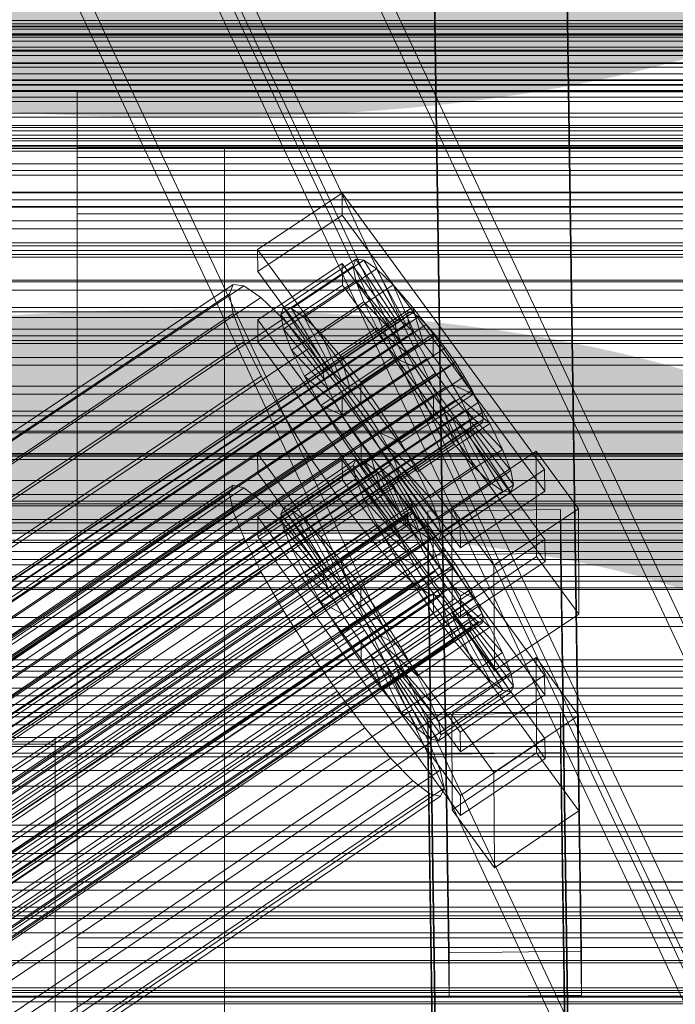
# Model space of a CAD drawing. Header units: millimetres. Extents: x -3490 to 61924, y -72580 to 6847.
# Tile 349 of 656: x 302 to 391, y -33150 to -33016. Entities that reach past the tile are written whole.
import ezdxf

# ---------------------------------------------------------------- set-up
doc = ezdxf.new("R2010")
doc.units = ezdxf.units.MM
for name, color, linetype, lineweight in [('COTAS_P', 1, 'Continuous', 0), ('frontal_C01', 7, 'Continuous', 0), ('frontal_C02', 7, 'Continuous', 0), ('frontal_C03', 7, 'Continuous', 0), ('frontal_C03-dry', 7, 'Continuous', 0), ('frontal_secador', 7, 'Continuous', 0)]:
    doc.layers.add(name, color=color, linetype=linetype, lineweight=lineweight)
doc.dimstyles.new('R19_100', dxfattribs={"dimtxt": 250, "dimasz": 150, "dimexe": 150, "dimexo": 80, "dimgap": 100, "dimtad": 1, "dimtih": 1, "dimtoh": 1, "dimdsep": 46, "dimcen": 0.09, "dimadec": 0, "dimazin": 0, "dimtfac": 1, "dimtdec": 4, "dimtofl": 0, "dimtmove": 0, "dimatfit": 3, "dimfxl": 1, "dimtolj": 1, "dimtzin": 0, "dimarcsym": 0})

# ---------------------------------------------------------------- blocks, each defined once
blk = doc.blocks.new('DIM_R29_58')
at = {"layer": 'COTAS_P'}
for p, q in [((-150, -32300), (550, -32300)), ((550, -32300), (505, -32450)), ((550, -34900), (550, -32300)), ((550, -32300), (595, -32450)), ((550, -34900), (505, -34750)), ((550, -34900), (595, -34750)), ((-150, -34900), (550, -34900))]:
    blk.add_line(p, q, dxfattribs=at)
blk.add_text('2600 P', height=250, rotation=90, dxfattribs=at).set_placement((450, -33600))

msp = doc.modelspace()

# ---------------------------------------------------------------- linework, layer by layer
at = {"layer": 'frontal_C01'}
for p, q in [((299.114, -32899.212), (439.114, -33197.732)), ((439.114, -33202.046), (299.114, -32903.526)), ((420.886, -33205.659), (280.886, -32907.139)), ((420.886, -33209.973), (280.886, -32911.453)), ((299.114, -32939.655), (439.114, -33238.175)), ((439.114, -33242.488), (299.114, -32943.968)), ((420.886, -33246.102), (280.886, -32947.581)), ((420.886, -33250.415), (280.886, -32951.895)), ((334.501, -33074.787), (345.969, -33067.05)), ((345.969, -33067.05), (345.981, -33069.746)), ((345.969, -33067.05), (373.501, -33104.905)), ((345.981, -33069.746), (334.513, -33077.483)), ((373.513, -33107.601), (345.981, -33069.746)), ((334.513, -33077.483), (334.501, -33074.787)), ((362.033, -33112.641), (334.501, -33074.787)), ((334.539, -33083.414), (346.008, -33075.678)), ((337.64, -33083.051), (347.47, -33076.419)), ((338.005, -33082.235), (347.835, -33075.604)), ((339.088, -33082.497), (348.918, -33075.866)), ((346.008, -33075.678), (346.02, -33078.374)), ((346.008, -33075.678), (373.539, -33113.532)), ((347.835, -33075.604), (347.47, -33076.419)), ((347.47, -33076.419), (353.205, -33084.306)), ((347.47, -33076.419), (347.847, -33078.256)), ((348.918, -33075.866), (347.835, -33075.604)), ((347.835, -33075.604), (353.378, -33083.92)), ((350.645, -33077.186), (348.918, -33075.866)), ((348.918, -33075.866), (353.892, -33084.043)), ((334.513, -33077.483), (362.045, -33115.337)), ((340.816, -33083.817), (350.645, -33077.186)), ((352.899, -33079.475), (350.645, -33077.186)), ((350.645, -33077.186), (354.71, -33084.669)), ((146.872, -33203.459), (331.181, -33079.124)), ((331.181, -33079.124), (330.692, -33080.214)), ((332.629, -33079.473), (331.181, -33079.124)), ((346.02, -33078.374), (334.551, -33086.111)), ((338.017, -33084.887), (347.847, -33078.256)), ((373.551, -33116.229), (346.02, -33078.374)), ((347.847, -33078.256), (353.384, -33085.176)), ((347.847, -33078.256), (348.941, -33080.988)), ((146.383, -33204.548), (330.692, -33080.214)), ((148.32, -33203.808), (332.629, -33079.473)), ((330.692, -33080.214), (331.197, -33082.669)), ((334.938, -33081.238), (332.629, -33079.473)), ((343.069, -33086.106), (352.899, -33079.475)), ((355.525, -33082.577), (352.899, -33079.475)), ((352.899, -33079.475), (355.777, -33085.753)), ((150.629, -33205.573), (334.938, -33081.238)), ((337.95, -33084.299), (334.938, -33081.238)), ((339.111, -33087.619), (348.941, -33080.988)), ((348.941, -33080.988), (353.902, -33086.47)), ((348.941, -33080.988), (350.678, -33084.43)), ((141.218, -33227.043), (355.017, -33082.814)), ((141.731, -33227.166), (355.53, -33082.938)), ((146.887, -33207.003), (331.197, -33082.669)), ((331.197, -33082.669), (332.659, -33086.321)), ((337.64, -33083.051), (338.005, -33082.235)), ((343.376, -33090.937), (337.64, -33083.051)), ((338.017, -33084.887), (337.64, -33083.051)), ((343.549, -33090.551), (338.005, -33082.235)), ((338.005, -33082.235), (339.088, -33082.497)), ((344.062, -33090.675), (339.088, -33082.497)), ((339.088, -33082.497), (340.816, -33083.817)), ((345.695, -33089.208), (355.525, -33082.577)), ((355.017, -33082.814), (354.844, -33083.201)), ((355.53, -33082.938), (355.017, -33082.814)), ((358.345, -33086.281), (355.525, -33082.577)), ((355.525, -33082.577), (357.021, -33087.223)), ((356.348, -33083.564), (355.53, -33082.938)), ((141.045, -33227.429), (354.844, -33083.201)), ((141.224, -33228.299), (355.022, -33084.07)), ((142.549, -33227.792), (356.348, -33083.564)), ((153.641, -33208.633), (337.95, -33084.299)), ((334.551, -33086.111), (334.539, -33083.414)), ((362.071, -33121.269), (334.539, -33083.414)), ((341.461, -33088.446), (337.95, -33084.299)), ((344.88, -33091.3), (340.816, -33083.817)), ((340.816, -33083.817), (343.069, -33086.106)), ((340.848, -33091.062), (350.678, -33084.43)), ((353.205, -33084.306), (343.376, -33090.937)), ((353.378, -33083.92), (343.549, -33090.551)), ((353.892, -33084.043), (344.062, -33090.675)), ((350.678, -33084.43), (354.725, -33088.1)), ((350.678, -33084.43), (352.938, -33088.348)), ((353.205, -33084.306), (353.378, -33083.92)), ((353.384, -33085.176), (353.205, -33084.306)), ((353.378, -33083.92), (353.892, -33084.043)), ((353.892, -33084.043), (354.71, -33084.669)), ((354.844, -33083.201), (355.022, -33084.07)), ((355.022, -33084.07), (355.541, -33085.365)), ((357.415, -33084.648), (356.348, -33083.564)), ((141.742, -33229.593), (355.541, -33085.365)), ((143.617, -33228.876), (357.415, -33084.648)), ((343.554, -33091.807), (338.017, -33084.887)), ((339.111, -33087.619), (338.017, -33084.887)), ((353.384, -33085.176), (343.554, -33091.807)), ((354.71, -33084.669), (344.88, -33091.3)), ((355.777, -33085.753), (345.947, -33092.384)), ((353.902, -33086.47), (353.384, -33085.176)), ((354.71, -33084.669), (355.777, -33085.753)), ((355.541, -33085.365), (356.363, -33086.995)), ((355.777, -33085.753), (357.021, -33087.223)), ((358.659, -33086.117), (357.415, -33084.648)), ((142.565, -33231.223), (356.363, -33086.995)), ((144.861, -33230.346), (358.659, -33086.117)), ((148.35, -33210.656), (332.659, -33086.321)), ((332.659, -33086.321), (334.981, -33090.923)), ((334.551, -33086.111), (362.083, -33123.965)), ((345.947, -33092.384), (343.069, -33086.106)), ((343.069, -33086.106), (345.695, -33089.208)), ((353.902, -33086.47), (344.073, -33093.101)), ((358.345, -33086.281), (348.515, -33092.912)), ((354.725, -33088.1), (353.902, -33086.47)), ((356.363, -33086.995), (357.434, -33088.851)), ((358.357, -33088.977), (358.345, -33086.281)), ((361.166, -33090.333), (358.345, -33086.281)), ((359.995, -33087.872), (358.659, -33086.117)), ((359.995, -33087.872), (146.196, -33232.1)), ((157.152, -33212.78), (341.461, -33088.446)), ((344.073, -33093.101), (339.111, -33087.619)), ((340.848, -33091.062), (339.111, -33087.619)), ((345.231, -33093.397), (341.461, -33088.446)), ((343.108, -33094.979), (352.938, -33088.348)), ((354.725, -33088.1), (344.895, -33094.732)), ((357.021, -33087.223), (347.191, -33093.854)), ((352.938, -33088.348), (355.796, -33089.956)), ((352.938, -33088.348), (355.569, -33092.473)), ((355.796, -33089.956), (354.725, -33088.1)), ((357.021, -33087.223), (358.357, -33088.977)), ((361.332, -33089.791), (359.995, -33087.872)), ((143.635, -33233.079), (357.434, -33088.851)), ((147.533, -33234.02), (361.332, -33089.791)), ((347.191, -33093.854), (345.695, -33089.208)), ((345.695, -33089.208), (348.515, -33092.912)), ((348.527, -33095.608), (358.357, -33088.977)), ((357.434, -33088.851), (358.68, -33090.805)), ((358.357, -33088.977), (359.693, -33090.897)), ((362.578, -33091.746), (361.332, -33089.791)), ((144.881, -33235.033), (358.68, -33090.805)), ((150.672, -33215.258), (334.981, -33090.923)), ((334.981, -33090.923), (338.003, -33096.16)), ((344.895, -33094.732), (340.848, -33091.062)), ((343.108, -33094.979), (340.848, -33091.062)), ((343.549, -33090.551), (343.376, -33090.937)), ((343.376, -33090.937), (343.554, -33091.807)), ((344.062, -33090.675), (343.549, -33090.551)), ((344.88, -33091.3), (344.062, -33090.675)), ((355.796, -33089.956), (345.966, -33096.587)), ((359.693, -33090.897), (349.863, -33097.528)), ((351.336, -33096.965), (361.166, -33090.333)), ((357.042, -33091.91), (355.796, -33089.956)), ((358.68, -33090.805), (360.017, -33092.725)), ((361.166, -33090.333), (359.693, -33090.897)), ((359.693, -33090.897), (360.939, -33092.851)), ((363.797, -33094.459), (361.166, -33090.333)), ((148.779, -33235.974), (362.578, -33091.746)), ((343.554, -33091.807), (344.073, -33093.101)), ((345.947, -33092.384), (344.88, -33091.3)), ((345.739, -33099.105), (355.569, -33092.473)), ((347.191, -33093.854), (345.947, -33092.384)), ((357.042, -33091.91), (347.212, -33098.541)), ((355.569, -33092.473), (357.042, -33091.91)), ((355.569, -33092.473), (358.39, -33096.526)), ((358.378, -33093.83), (357.042, -33091.91)), ((363.648, -33093.601), (362.578, -33091.746)), ((146.218, -33236.953), (360.017, -33092.725)), ((149.85, -33237.829), (363.648, -33093.601)), ((345.231, -33093.397), (160.922, -33217.731)), ((344.073, -33093.101), (344.895, -33094.732)), ((349.002, -33098.815), (345.231, -33093.397)), ((348.527, -33095.608), (347.191, -33093.854)), ((348.515, -33092.912), (348.527, -33095.608)), ((348.515, -33092.912), (351.336, -33096.965)), ((358.378, -33093.83), (348.548, -33100.461)), ((360.939, -33092.851), (351.109, -33099.482)), ((358.39, -33096.526), (358.378, -33093.83)), ((359.714, -33095.584), (358.378, -33093.83)), ((360.017, -33092.725), (361.352, -33094.479)), ((363.797, -33094.459), (360.939, -33092.851)), ((360.939, -33092.851), (362.01, -33094.706)), ((364.471, -33095.232), (363.648, -33093.601)), ((147.554, -33238.707), (361.352, -33094.479)), ((345.966, -33096.587), (343.108, -33094.979)), ((345.739, -33099.105), (343.108, -33094.979)), ((344.895, -33094.732), (345.966, -33096.587)), ((362.01, -33094.706), (352.18, -33101.338)), ((353.967, -33101.09), (363.797, -33094.459)), ((361.352, -33094.479), (362.596, -33095.948)), ((366.057, -33098.376), (362.01, -33094.706)), ((362.01, -33094.706), (362.833, -33096.337)), ((366.057, -33098.376), (363.797, -33094.459)), ((148.798, -33240.177), (362.596, -33095.948)), ((150.672, -33239.46), (364.471, -33095.232)), ((151.191, -33240.754), (364.989, -33096.526)), ((153.694, -33220.495), (338.003, -33096.16)), ((338.003, -33096.16), (341.52, -33101.675)), ((349.863, -33097.528), (348.527, -33095.608)), ((348.56, -33103.157), (358.39, -33096.526)), ((359.714, -33095.584), (349.884, -33102.215)), ((362.833, -33096.337), (353.003, -33102.968)), ((358.39, -33096.526), (361.21, -33100.23)), ((361.21, -33100.23), (359.714, -33095.584)), ((360.958, -33097.054), (359.714, -33095.584)), ((362.596, -33095.948), (363.664, -33097.033)), ((367.794, -33101.819), (362.833, -33096.337)), ((362.833, -33096.337), (363.351, -33097.631)), ((364.989, -33096.526), (364.471, -33095.232)), ((365.168, -33097.396), (364.989, -33096.526)), ((149.865, -33241.261), (363.664, -33097.033)), ((150.683, -33241.887), (364.482, -33097.658)), ((151.196, -33242.01), (364.995, -33097.782)), ((151.369, -33241.624), (365.168, -33097.396)), ((345.966, -33096.587), (347.212, -33098.541)), ((349.863, -33097.528), (351.336, -33096.965)), ((351.109, -33099.482), (349.863, -33097.528)), ((360.958, -33097.054), (351.128, -33103.685)), ((351.336, -33096.965), (353.967, -33101.09)), ((363.351, -33097.631), (353.521, -33104.262)), ((363.836, -33103.332), (360.958, -33097.054)), ((362.025, -33098.138), (360.958, -33097.054)), ((368.888, -33104.551), (363.351, -33097.631)), ((363.351, -33097.631), (363.53, -33098.501)), ((363.664, -33097.033), (364.482, -33097.658)), ((364.482, -33097.658), (364.995, -33097.782)), ((364.995, -33097.782), (365.168, -33097.396)), ((164.693, -33223.149), (349.002, -33098.815)), ((347.212, -33098.541), (345.739, -33099.105)), ((348.56, -33103.157), (345.739, -33099.105)), ((347.212, -33098.541), (348.548, -33100.461)), ((352.519, -33104.33), (349.002, -33098.815)), ((362.025, -33098.138), (352.196, -33104.769)), ((362.843, -33098.763), (353.014, -33105.395)), ((363.357, -33098.887), (353.527, -33105.518)), ((363.53, -33098.501), (353.7, -33105.132)), ((356.228, -33105.008), (366.057, -33098.376)), ((366.09, -33105.621), (362.025, -33098.138)), ((362.843, -33098.763), (362.025, -33098.138)), ((367.817, -33106.941), (362.843, -33098.763)), ((363.357, -33098.887), (362.843, -33098.763)), ((363.53, -33098.501), (363.357, -33098.887)), ((368.9, -33107.203), (363.357, -33098.887)), ((369.265, -33106.387), (363.53, -33098.501)), ((367.794, -33101.819), (366.057, -33098.376)), ((348.548, -33100.461), (348.56, -33103.157)), ((348.548, -33100.461), (349.884, -33102.215)), ((352.18, -33101.338), (351.109, -33099.482)), ((351.109, -33099.482), (353.967, -33101.09)), ((351.38, -33106.861), (361.21, -33100.23)), ((361.21, -33100.23), (363.836, -33103.332)), ((157.211, -33226.01), (341.52, -33101.675)), ((341.52, -33101.675), (345.291, -33107.093)), ((353.003, -33102.968), (352.18, -33101.338)), ((352.18, -33101.338), (356.228, -33105.008)), ((353.967, -33101.09), (356.228, -33105.008)), ((357.964, -33108.45), (367.794, -33101.819)), ((368.888, -33104.551), (367.794, -33101.819)), ((351.38, -33106.861), (348.56, -33103.157)), ((349.884, -33102.215), (351.38, -33106.861)), ((349.884, -33102.215), (351.128, -33103.685)), ((353.521, -33104.262), (353.003, -33102.968)), ((353.003, -33102.968), (357.964, -33108.45)), ((360.882, -33110.255), (372.35, -33102.519)), ((372.35, -33102.519), (372.408, -33115.46)), ((372.35, -33102.519), (378.086, -33110.405)), ((168.21, -33228.665), (352.519, -33104.33)), ((351.128, -33103.685), (354.006, -33109.963)), ((351.128, -33103.685), (352.196, -33104.769)), ((355.541, -33109.567), (352.519, -33104.33)), ((353.7, -33105.132), (353.521, -33104.262)), ((353.521, -33104.262), (359.058, -33111.182)), ((354.006, -33109.963), (363.836, -33103.332)), ((359.058, -33111.182), (368.888, -33104.551)), ((363.836, -33103.332), (366.09, -33105.621)), ((369.265, -33106.387), (368.888, -33104.551)), ((352.196, -33104.769), (356.26, -33112.252)), ((352.196, -33104.769), (353.014, -33105.395)), ((353.014, -33105.395), (357.987, -33113.572)), ((353.014, -33105.395), (353.527, -33105.518)), ((353.527, -33105.518), (353.7, -33105.132)), ((353.527, -33105.518), (359.07, -33113.834)), ((353.7, -33105.132), (359.436, -33113.019)), ((356.228, -33105.008), (357.964, -33108.45)), ((356.26, -33112.252), (366.09, -33105.621)), ((373.501, -33104.905), (362.033, -33112.641)), ((366.09, -33105.621), (367.817, -33106.941)), ((373.513, -33107.601), (373.501, -33104.905)), ((160.982, -33231.428), (345.291, -33107.093)), ((345.291, -33107.093), (349.061, -33112.044)), ((354.006, -33109.963), (351.38, -33106.861)), ((357.987, -33113.572), (367.817, -33106.941)), ((359.07, -33113.834), (368.9, -33107.203)), ((359.436, -33113.019), (369.265, -33106.387)), ((367.817, -33106.941), (368.9, -33107.203)), ((368.9, -33107.203), (369.265, -33106.387)), ((357.964, -33108.45), (359.058, -33111.182)), ((362.045, -33115.337), (373.513, -33107.601)), ((171.232, -33233.902), (355.541, -33109.567)), ((357.863, -33114.168), (355.541, -33109.567)), ((356.26, -33112.252), (354.006, -33109.963)), ((357.646, -33110.284), (375.644, -33110.039)), ((357.646, -33115.677), (357.646, -33110.284)), ((360.514, -33305.395), (357.646, -33110.284)), ((359.058, -33111.182), (359.436, -33113.019)), ((360.939, -33123.197), (360.882, -33110.255)), ((366.618, -33118.141), (360.882, -33110.255)), ((378.086, -33110.405), (366.618, -33118.141)), ((375.644, -33110.039), (375.644, -33115.431)), ((375.644, -33110.039), (378.512, -33305.149)), ((378.143, -33123.346), (378.086, -33110.405)), ((164.752, -33236.379), (349.061, -33112.044)), ((349.061, -33112.044), (352.572, -33116.191)), ((357.987, -33113.572), (356.26, -33112.252)), ((359.07, -33113.834), (357.987, -33113.572)), ((359.436, -33113.019), (359.07, -33113.834)), ((362.033, -33112.641), (362.045, -33115.337)), ((373.539, -33113.532), (362.071, -33121.269)), ((373.551, -33116.229), (373.539, -33113.532)), ((173.554, -33238.503), (357.863, -33114.168)), ((359.326, -33117.821), (357.863, -33114.168)), ((168.263, -33240.526), (352.572, -33116.191)), ((352.572, -33116.191), (355.584, -33119.252)), ((375.644, -33115.431), (357.646, -33115.677)), ((360.514, -33310.787), (357.646, -33115.677)), ((372.408, -33115.46), (360.939, -33123.197)), ((362.083, -33123.965), (373.551, -33116.229)), ((378.143, -33123.346), (372.408, -33115.46)), ((378.512, -33310.542), (375.644, -33115.431)), ((175.016, -33242.156), (359.326, -33117.821)), ((359.83, -33120.276), (359.326, -33117.821)), ((171.275, -33243.586), (355.584, -33119.252)), ((355.584, -33119.252), (357.893, -33121.017)), ((366.618, -33118.141), (366.675, -33131.083)), ((175.521, -33244.611), (359.83, -33120.276)), ((359.341, -33121.366), (359.83, -33120.276)), ((173.584, -33245.351), (357.893, -33121.017)), ((175.032, -33245.701), (359.341, -33121.366)), ((357.893, -33121.017), (359.341, -33121.366)), ((362.071, -33121.269), (362.083, -33123.965)), ((360.939, -33123.197), (366.675, -33131.083)), ((366.675, -33131.083), (378.143, -33123.346))]:
    msp.add_line(p, q, dxfattribs=at)
at = {"layer": 'frontal_C02'}
for p, q in [((360.514, -33142.648), (357.646, -32949.243)), ((375.644, -32949), (378.512, -33142.405)), ((360.514, -33148.609), (357.646, -32955.204)), ((378.512, -33148.366), (375.644, -32954.961)), ((425, -33018.802), (-425, -33018.802)), ((310, -33034.611), (310, -33025.67)), ((310, -33025.67), (450, -33025.67)), ((310, -33033.306), (310, -33025.67)), ((-425, -33030.257), (425, -33030.257)), ((310, -33042.247), (310, -33033.306)), ((310, -33033.306), (330, -33033.306)), ((310, -33166.943), (310, -33033.306)), ((450, -33033.306), (310, -33033.306)), ((330, -33033.306), (330, -33042.247)), ((330, -33166.943), (330, -33033.306)), ((450, -33034.611), (310, -33034.611)), ((310, -33034.611), (310, -33042.247)), ((334.501, -33047.109), (345.969, -33039.44)), ((345.969, -33039.44), (345.981, -33042.42)), ((345.969, -33039.44), (373.501, -33076.962)), ((330, -33042.247), (310, -33042.247)), ((310, -33042.247), (310, -33175.884)), ((310, -33042.247), (450, -33042.247)), ((330, -33175.884), (330, -33042.247)), ((345.981, -33042.42), (334.513, -33050.089)), ((373.513, -33079.943), (345.981, -33042.42)), ((334.513, -33050.089), (334.501, -33047.109)), ((362.033, -33084.631), (334.501, -33047.109)), ((334.539, -33056.647), (346.008, -33048.977)), ((337.64, -33055.947), (347.47, -33049.373)), ((338.005, -33054.987), (347.835, -33048.414)), ((339.088, -33055.105), (348.918, -33048.532)), ((340.816, -33056.293), (350.645, -33049.719)), ((346.008, -33048.977), (346.02, -33051.958)), ((346.008, -33048.977), (373.539, -33086.5)), ((347.835, -33048.414), (347.47, -33049.373)), ((347.47, -33049.373), (353.205, -33057.191)), ((347.47, -33049.373), (347.847, -33051.345)), ((348.918, -33048.532), (347.835, -33048.414)), ((347.835, -33048.414), (353.378, -33056.736)), ((350.645, -33049.719), (348.918, -33048.532)), ((348.918, -33048.532), (353.892, -33056.792)), ((352.899, -33051.895), (350.645, -33049.719)), ((350.645, -33049.719), (354.71, -33057.354)), ((334.513, -33050.089), (362.045, -33087.612)), ((146.872, -33175.107), (331.181, -33051.852)), ((148.32, -33175.265), (332.629, -33052.01)), ((331.181, -33051.852), (330.692, -33053.135)), ((332.629, -33052.01), (331.181, -33051.852)), ((334.938, -33053.598), (332.629, -33052.01)), ((346.02, -33051.958), (334.551, -33059.627)), ((338.017, -33057.919), (347.847, -33051.345)), ((343.069, -33058.469), (352.899, -33051.895)), ((373.551, -33089.48), (346.02, -33051.958)), ((347.847, -33051.345), (353.384, -33058.125)), ((347.847, -33051.345), (348.941, -33054.195)), ((355.525, -33054.912), (352.899, -33051.895)), ((352.899, -33051.895), (355.777, -33058.385)), ((146.383, -33176.39), (330.692, -33053.135)), ((150.629, -33176.852), (334.938, -33053.598)), ((330.692, -33053.135), (331.197, -33055.771)), ((337.95, -33056.507), (334.938, -33053.598)), ((337.64, -33055.947), (338.005, -33054.987)), ((343.549, -33063.31), (338.005, -33054.987)), ((338.005, -33054.987), (339.088, -33055.105)), ((339.111, -33060.768), (348.941, -33054.195)), ((345.695, -33061.485), (355.525, -33054.912)), ((348.941, -33054.195), (353.902, -33059.474)), ((348.941, -33054.195), (350.678, -33057.728)), ((358.345, -33058.563), (355.525, -33054.912)), ((355.525, -33054.912), (357.021, -33059.814)), ((141.045, -33199.07), (354.844, -33056.095)), ((141.218, -33198.616), (355.017, -33055.64)), ((141.731, -33198.672), (355.53, -33055.696)), ((142.549, -33199.234), (356.348, -33056.259)), ((146.887, -33179.026), (331.197, -33055.771)), ((331.197, -33055.771), (332.659, -33059.581)), ((343.376, -33063.764), (337.64, -33055.947)), ((338.017, -33057.919), (337.64, -33055.947)), ((344.062, -33063.366), (339.088, -33055.105)), ((339.088, -33055.105), (340.816, -33056.293)), ((344.88, -33063.928), (340.816, -33056.293)), ((340.816, -33056.293), (343.069, -33058.469)), ((355.017, -33055.64), (354.844, -33056.095)), ((354.844, -33056.095), (355.022, -33057.029)), ((355.53, -33055.696), (355.017, -33055.64)), ((356.348, -33056.259), (355.53, -33055.696)), ((357.415, -33057.29), (356.348, -33056.259)), ((141.224, -33200.004), (355.022, -33057.029)), ((143.617, -33200.265), (357.415, -33057.29)), ((153.641, -33179.761), (337.95, -33056.507)), ((334.551, -33059.627), (334.539, -33056.647)), ((362.071, -33094.169), (334.539, -33056.647)), ((341.461, -33060.539), (337.95, -33056.507)), ((340.848, -33064.302), (350.678, -33057.728)), ((353.205, -33057.191), (343.376, -33063.764)), ((353.378, -33056.736), (343.549, -33063.31)), ((353.892, -33056.792), (344.062, -33063.366)), ((354.71, -33057.354), (344.88, -33063.928)), ((350.678, -33057.728), (354.725, -33061.148)), ((350.678, -33057.728), (352.938, -33061.704)), ((353.205, -33057.191), (353.378, -33056.736)), ((353.384, -33058.125), (353.205, -33057.191)), ((353.378, -33056.736), (353.892, -33056.792)), ((353.892, -33056.792), (354.71, -33057.354)), ((354.71, -33057.354), (355.777, -33058.385)), ((355.022, -33057.029), (355.541, -33058.379)), ((358.659, -33058.719), (357.415, -33057.29)), ((141.742, -33201.354), (355.541, -33058.379)), ((144.861, -33201.694), (358.659, -33058.719)), ((343.554, -33064.698), (338.017, -33057.919)), ((339.111, -33060.768), (338.017, -33057.919)), ((345.947, -33064.959), (343.069, -33058.469)), ((343.069, -33058.469), (345.695, -33061.485)), ((353.384, -33058.125), (343.554, -33064.698)), ((355.777, -33058.385), (345.947, -33064.959)), ((358.345, -33058.563), (348.515, -33065.137)), ((353.902, -33059.474), (353.384, -33058.125)), ((355.541, -33058.379), (356.363, -33060.052)), ((355.777, -33058.385), (357.021, -33059.814)), ((358.357, -33061.544), (358.345, -33058.563)), ((361.166, -33062.6), (358.345, -33058.563)), ((359.995, -33060.448), (358.659, -33058.719)), ((-450, -33059.848), (450, -33059.848)), ((142.565, -33203.028), (356.363, -33060.052)), ((148.35, -33182.835), (332.659, -33059.581)), ((332.659, -33059.581), (334.981, -33064.304)), ((334.551, -33059.627), (362.083, -33097.149)), ((353.902, -33059.474), (344.073, -33066.048)), ((357.021, -33059.814), (347.191, -33066.388)), ((354.725, -33061.148), (353.902, -33059.474)), ((356.363, -33060.052), (357.434, -33061.936)), ((357.021, -33059.814), (358.357, -33061.544)), ((359.995, -33060.448), (146.196, -33203.423)), ((157.152, -33183.794), (341.461, -33060.539)), ((344.073, -33066.048), (339.111, -33060.768)), ((340.848, -33064.302), (339.111, -33060.768)), ((345.231, -33065.42), (341.461, -33060.539)), ((343.108, -33068.278), (352.938, -33061.704)), ((354.725, -33061.148), (344.895, -33067.722)), ((347.191, -33066.388), (345.695, -33061.485)), ((345.695, -33061.485), (348.515, -33065.137)), ((348.527, -33068.117), (358.357, -33061.544)), ((352.938, -33061.704), (355.796, -33063.031)), ((352.938, -33061.704), (355.569, -33065.852)), ((355.796, -33063.031), (354.725, -33061.148)), ((358.357, -33061.544), (359.693, -33063.456)), ((361.332, -33062.36), (359.995, -33060.448)), ((143.635, -33204.911), (357.434, -33061.936)), ((147.533, -33205.336), (361.332, -33062.36)), ((355.796, -33063.031), (345.966, -33069.605)), ((351.336, -33069.174), (361.166, -33062.6)), ((357.042, -33064.996), (355.796, -33063.031)), ((357.434, -33061.936), (358.68, -33063.901)), ((361.166, -33062.6), (359.693, -33063.456)), ((363.797, -33066.748), (361.166, -33062.6)), ((362.578, -33064.325), (361.332, -33062.36)), ((144.881, -33206.876), (358.68, -33063.901)), ((148.779, -33207.3), (362.578, -33064.325)), ((150.672, -33187.559), (334.981, -33064.304)), ((334.981, -33064.304), (338.003, -33069.619)), ((344.895, -33067.722), (340.848, -33064.302)), ((343.108, -33068.278), (340.848, -33064.302)), ((343.549, -33063.31), (343.376, -33063.764)), ((343.376, -33063.764), (343.554, -33064.698)), ((344.062, -33063.366), (343.549, -33063.31)), ((344.88, -33063.928), (344.062, -33063.366)), ((345.947, -33064.959), (344.88, -33063.928)), ((359.693, -33063.456), (349.863, -33070.03)), ((358.68, -33063.901), (360.017, -33065.813)), ((359.693, -33063.456), (360.939, -33065.421)), ((363.648, -33066.209), (362.578, -33064.325)), ((345.231, -33065.42), (160.922, -33188.675)), ((343.554, -33064.698), (344.073, -33066.048)), ((349.002, -33070.817), (345.231, -33065.42)), ((347.191, -33066.388), (345.947, -33064.959)), ((357.042, -33064.996), (347.212, -33071.57)), ((348.515, -33065.137), (348.527, -33068.117)), ((348.515, -33065.137), (351.336, -33069.174)), ((360.939, -33065.421), (351.109, -33071.994)), ((355.569, -33065.852), (357.042, -33064.996)), ((358.378, -33066.909), (357.042, -33064.996)), ((363.797, -33066.748), (360.939, -33065.421)), ((360.939, -33065.421), (362.01, -33067.304)), ((146.218, -33208.788), (360.017, -33065.813)), ((149.85, -33209.184), (363.648, -33066.209)), ((344.073, -33066.048), (344.895, -33067.722)), ((345.739, -33072.426), (355.569, -33065.852)), ((348.527, -33068.117), (347.191, -33066.388)), ((358.378, -33066.909), (348.548, -33073.482)), ((353.967, -33073.322), (363.797, -33066.748)), ((355.569, -33065.852), (358.39, -33069.889)), ((358.39, -33069.889), (358.378, -33066.909)), ((359.714, -33068.638), (358.378, -33066.909)), ((360.017, -33065.813), (361.352, -33067.542)), ((364.471, -33067.882), (363.648, -33066.209)), ((366.057, -33070.724), (363.797, -33066.748)), ((147.554, -33210.518), (361.352, -33067.542)), ((150.672, -33210.857), (364.471, -33067.882)), ((345.966, -33069.605), (343.108, -33068.278)), ((345.739, -33072.426), (343.108, -33068.278)), ((344.895, -33067.722), (345.966, -33069.605)), ((349.863, -33070.03), (348.527, -33068.117)), ((362.01, -33067.304), (352.18, -33073.878)), ((361.352, -33067.542), (362.596, -33068.971)), ((366.057, -33070.724), (362.01, -33067.304)), ((362.01, -33067.304), (362.833, -33068.978)), ((364.989, -33069.232), (364.471, -33067.882)), ((148.798, -33211.947), (362.596, -33068.971)), ((151.191, -33212.207), (364.989, -33069.232)), ((153.694, -33192.874), (338.003, -33069.619)), ((338.003, -33069.619), (341.52, -33075.164)), ((345.966, -33069.605), (347.212, -33071.57)), ((349.863, -33070.03), (351.336, -33069.174)), ((359.714, -33068.638), (349.884, -33075.212)), ((351.336, -33069.174), (353.967, -33073.322)), ((362.833, -33068.978), (353.003, -33075.551)), ((361.21, -33073.54), (359.714, -33068.638)), ((360.958, -33070.067), (359.714, -33068.638)), ((362.596, -33068.971), (363.664, -33070.002)), ((367.794, -33074.257), (362.833, -33068.978)), ((362.833, -33068.978), (363.351, -33070.328)), ((365.168, -33070.166), (364.989, -33069.232)), ((149.865, -33212.977), (363.664, -33070.002)), ((150.683, -33213.54), (364.482, -33070.565)), ((151.196, -33213.596), (364.995, -33070.62)), ((151.369, -33213.141), (365.168, -33070.166)), ((164.693, -33194.072), (349.002, -33070.817)), ((348.56, -33076.463), (358.39, -33069.889)), ((352.519, -33076.362), (349.002, -33070.817)), ((351.109, -33071.994), (349.863, -33070.03)), ((360.958, -33070.067), (351.128, -33076.64)), ((362.025, -33071.098), (352.196, -33077.671)), ((363.351, -33070.328), (353.521, -33076.901)), ((356.228, -33077.298), (366.057, -33070.724)), ((358.39, -33069.889), (361.21, -33073.54)), ((363.836, -33076.557), (360.958, -33070.067)), ((362.025, -33071.098), (360.958, -33070.067)), ((366.09, -33078.733), (362.025, -33071.098)), ((362.843, -33071.66), (362.025, -33071.098)), ((368.888, -33077.107), (363.351, -33070.328)), ((363.351, -33070.328), (363.53, -33071.262)), ((363.664, -33070.002), (364.482, -33070.565)), ((364.482, -33070.565), (364.995, -33070.62)), ((364.995, -33070.62), (365.168, -33070.166)), ((367.794, -33074.257), (366.057, -33070.724)), ((450, -33071.77), (-450, -33071.77)), ((347.212, -33071.57), (345.739, -33072.426)), ((348.56, -33076.463), (345.739, -33072.426)), ((347.212, -33071.57), (348.548, -33073.482)), ((352.18, -33073.878), (351.109, -33071.994)), ((351.109, -33071.994), (353.967, -33073.322)), ((362.843, -33071.66), (353.014, -33078.234)), ((363.357, -33071.716), (353.527, -33078.29)), ((363.53, -33071.262), (353.7, -33077.835)), ((367.817, -33079.92), (362.843, -33071.66)), ((363.357, -33071.716), (362.843, -33071.66)), ((363.53, -33071.262), (363.357, -33071.716)), ((368.9, -33080.038), (363.357, -33071.716)), ((369.265, -33079.079), (363.53, -33071.262)), ((348.548, -33073.482), (348.56, -33076.463)), ((348.548, -33073.482), (349.884, -33075.212)), ((351.38, -33080.114), (361.21, -33073.54)), ((353.967, -33073.322), (356.228, -33077.298)), ((361.21, -33073.54), (363.836, -33076.557)), ((353.003, -33075.551), (352.18, -33073.878)), ((352.18, -33073.878), (356.228, -33077.298)), ((357.964, -33080.831), (367.794, -33074.257)), ((360.882, -33082.174), (372.35, -33074.505)), ((368.888, -33077.107), (367.794, -33074.257)), ((372.35, -33074.505), (372.408, -33088.811)), ((372.35, -33074.505), (378.086, -33082.322)), ((157.211, -33198.419), (341.52, -33075.164)), ((168.21, -33199.617), (352.519, -33076.362)), ((341.52, -33075.164), (345.291, -33080.561)), ((351.38, -33080.114), (348.56, -33076.463)), ((349.884, -33075.212), (351.38, -33080.114)), ((349.884, -33075.212), (351.128, -33076.64)), ((355.541, -33081.678), (352.519, -33076.362)), ((353.521, -33076.901), (353.003, -33075.551)), ((353.003, -33075.551), (357.964, -33080.831)), ((351.128, -33076.64), (354.006, -33083.13)), ((351.128, -33076.64), (352.196, -33077.671)), ((352.196, -33077.671), (356.26, -33085.306)), ((352.196, -33077.671), (353.014, -33078.234)), ((353.7, -33077.835), (353.521, -33076.901)), ((353.521, -33076.901), (359.058, -33083.681)), ((354.006, -33083.13), (363.836, -33076.557)), ((356.228, -33077.298), (357.964, -33080.831)), ((359.058, -33083.681), (368.888, -33077.107)), ((373.501, -33076.962), (362.033, -33084.631)), ((363.836, -33076.557), (366.09, -33078.733)), ((369.265, -33079.079), (368.888, -33077.107)), ((373.513, -33079.943), (373.501, -33076.962)), ((-450, -33078.481), (450, -33078.481)), ((353.014, -33078.234), (357.987, -33086.494)), ((353.014, -33078.234), (353.527, -33078.29)), ((353.527, -33078.29), (353.7, -33077.835)), ((353.527, -33078.29), (359.07, -33086.612)), ((353.7, -33077.835), (359.436, -33085.652)), ((356.26, -33085.306), (366.09, -33078.733)), ((359.436, -33085.652), (369.265, -33079.079)), ((366.09, -33078.733), (367.817, -33079.92)), ((368.9, -33080.038), (369.265, -33079.079)), ((354.006, -33083.13), (351.38, -33080.114)), ((357.987, -33086.494), (367.817, -33079.92)), ((359.07, -33086.612), (368.9, -33080.038)), ((362.045, -33087.612), (373.513, -33079.943)), ((367.817, -33079.92), (368.9, -33080.038)), ((160.982, -33203.816), (345.291, -33080.561)), ((171.232, -33204.932), (355.541, -33081.678)), ((345.291, -33080.561), (349.061, -33085.442)), ((357.863, -33086.401), (355.541, -33081.678)), ((357.964, -33080.831), (359.058, -33083.681)), ((356.26, -33085.306), (354.006, -33083.13)), ((357.646, -33082.633), (375.644, -33082.39)), ((357.646, -33088.595), (357.646, -33082.633)), ((360.514, -33276.038), (357.646, -33082.633)), ((360.939, -33096.48), (360.882, -33082.174)), ((366.618, -33089.991), (360.882, -33082.174)), ((378.086, -33082.322), (366.618, -33089.991)), ((375.644, -33082.39), (375.644, -33088.351)), ((375.644, -33082.39), (378.512, -33275.795)), ((378.143, -33096.628), (378.086, -33082.322)), ((359.058, -33083.681), (359.436, -33085.652)), ((450, -33085.634), (-450, -33085.634)), ((164.752, -33208.697), (349.061, -33085.442)), ((349.061, -33085.442), (352.572, -33089.475)), ((357.987, -33086.494), (356.26, -33085.306)), ((359.436, -33085.652), (359.07, -33086.612)), ((362.033, -33084.631), (362.045, -33087.612)), ((173.554, -33209.656), (357.863, -33086.401)), ((359.326, -33090.211), (357.863, -33086.401)), ((359.07, -33086.612), (357.987, -33086.494)), ((373.539, -33086.5), (362.071, -33094.169)), ((373.551, -33089.48), (373.539, -33086.5)), ((375.644, -33088.351), (357.646, -33088.595)), ((378.512, -33281.756), (375.644, -33088.351)), ((168.263, -33212.729), (352.572, -33089.475)), ((352.572, -33089.475), (355.584, -33092.384)), ((360.514, -33282), (357.646, -33088.595)), ((372.408, -33088.811), (360.939, -33096.48)), ((362.083, -33097.149), (373.551, -33089.48)), ((378.143, -33096.628), (372.408, -33088.811)), ((450, -33089.936), (-450, -33089.936)), ((175.016, -33213.465), (359.326, -33090.211)), ((359.83, -33092.846), (359.326, -33090.211)), ((366.618, -33089.991), (366.675, -33104.297)), ((171.275, -33215.639), (355.584, -33092.384)), ((355.584, -33092.384), (357.893, -33093.972)), ((450, -33093.257), (-450, -33093.257)), ((175.521, -33216.101), (359.83, -33092.846)), ((359.341, -33094.129), (359.83, -33092.846)), ((173.584, -33217.226), (357.893, -33093.972)), ((175.032, -33217.384), (359.341, -33094.129)), ((357.893, -33093.972), (359.341, -33094.129)), ((362.071, -33094.169), (362.083, -33097.149)), ((360.939, -33096.48), (366.675, -33104.297)), ((-450, -33097.089), (450, -33097.089)), ((366.675, -33104.297), (378.143, -33096.628)), ((-450, -33105.18), (450, -33105.18)), ((-307, -33113.371), (307, -33113.371)), ((307, -33244.514), (307, -33113.371)), ((307, -33113.371), (310, -33113.371)), ((307, -33161.099), (307, -33113.371)), ((307, -33113.371), (307, -33114.265)), ((310, -33113.371), (310, -33244.514)), ((310, -33161.099), (310, -33113.371)), ((307, -33114.265), (-307, -33114.265)), ((307, -33161.993), (307, -33114.265)), ((310, -33141.91), (310, -33132.968)), ((310, -33132.968), (450, -33132.968)), ((310, -33140.605), (310, -33132.968)), ((-425, -33137.051), (425, -33137.051)), ((310, -33149.546), (310, -33140.605)), ((310, -33140.605), (330, -33140.605)), ((310, -33274.241), (310, -33140.605)), ((450, -33140.605), (310, -33140.605)), ((330, -33140.605), (330, -33149.546)), ((330, -33274.241), (330, -33140.605)), ((450, -33141.91), (310, -33141.91)), ((310, -33141.91), (310, -33149.546)), ((378.512, -33142.405), (360.514, -33142.648)), ((360.514, -33142.648), (360.514, -33148.609)), ((378.512, -33148.366), (378.512, -33142.405)), ((425, -33148.506), (-425, -33148.506)), ((360.514, -33148.609), (378.512, -33148.366)), ((330, -33149.546), (310, -33149.546)), ((310, -33149.546), (310, -33283.183)), ((310, -33149.546), (450, -33149.546)), ((330, -33283.183), (330, -33149.546))]:
    msp.add_line(p, q, dxfattribs=at)
at = {"layer": 'frontal_C03'}
for p, q in [((-1268, -33016.424), (1268, -33016.424)), ((-1268, -33016.742), (1268, -33016.742)), ((1250, -33016.85), (-1250, -33016.85)), ((1250, -33017.186), (-1250, -33017.186)), ((-1268, -33017.788), (1268, -33017.788)), ((-1268, -33018.237), (1268, -33018.237)), ((-1250, -33017.907), (1250, -33017.907)), ((-1268, -33019.6), (1268, -33019.6)), ((-1268, -33020.15), (1268, -33020.15)), ((1250, -33020.759), (-1250, -33020.759)), ((-1268, -33021.738), (1268, -33021.738)), ((1268, -33022.351), (-1268, -33022.351)), ((1250, -33021.817), (-1250, -33021.817)), ((-1268, -33024.055), (1268, -33024.055)), ((-1250, -33023.243), (1250, -33023.243)), ((1250, -33024.124), (-1250, -33024.124)), ((-1268, -33024.69), (1268, -33024.69)), ((1250, -33024.778), (-1250, -33024.778)), ((-1250, -33025.502), (1250, -33025.502)), ((1250, -33025.659), (-1250, -33025.659)), ((-1268, -33026.394), (1268, -33026.394)), ((-1268, -33027.007), (1268, -33027.007)), ((-1268, -33028.595), (1268, -33028.595)), ((-1268, -33029.145), (1268, -33029.145)), ((-1268, -33030.508), (1268, -33030.508)), ((-1268, -33030.957), (1268, -33030.957)), ((-1268, -33032.003), (1268, -33032.003)), ((-1268, -33032.321), (1268, -33032.321)), ((-1250, -33031.559), (1250, -33031.559)), ((-1268, -33032.978), (1268, -33032.978)), ((-1268, -33033.143), (1268, -33033.143)), ((-1268, -33033.367), (1268, -33033.367)), ((-1250, -33033.74), (1250, -33033.74)), ((1250, -33035.465), (-1250, -33035.465)), ((1250, -33036.347), (-1250, -33036.347)), ((1250, -33037), (-1250, -33037)), ((1250, -33039.308), (-1250, -33039.308)), ((-1250, -33039.385), (1250, -33039.385)), ((-1250, -33040.365), (1250, -33040.365)), ((-1250, -33041.34), (1250, -33041.34)), ((1250, -33043.217), (-1250, -33043.217)), ((1250, -33044.274), (-1250, -33044.274)), ((-1250, -33046.187), (1250, -33046.187)), ((1250, -33046.582), (-1250, -33046.582)), ((1250, -33047.235), (-1250, -33047.235)), ((-1250, -33047.784), (1250, -33047.784)), ((1250, -33048.117), (-1250, -33048.117)), ((-1250, -33051.504), (1250, -33051.504)), ((-1250, -33052.633), (1250, -33052.633)), ((-1250, -33054.971), (1250, -33054.971)), ((-1250, -33055.555), (1250, -33055.555)), ((-1250, -33056.353), (1250, -33056.353)), ((1250, -33057.923), (-1250, -33057.923)), ((1250, -33058.804), (-1250, -33058.804)), ((1250, -33059.458), (-1250, -33059.458)), ((1250, -33061.765), (-1250, -33061.765)), ((-1250, -33062.823), (1250, -33062.823)), ((1250, -33065.675), (-1250, -33065.675)), ((1250, -33066.732), (-1250, -33066.732)), ((1250, -33069.039), (-1250, -33069.039)), ((1250, -33069.693), (-1250, -33069.693)), ((1250, -33070.574), (-1250, -33070.574)), ((-1500, -33074.787), (1500, -33074.787)), ((-1500, -33075.187), (1500, -33075.187)), ((1250, -33080.381), (-1250, -33080.381)), ((1250, -33081.262), (-1250, -33081.262)), ((1250, -33081.915), (-1250, -33081.915)), ((1500, -33083.77), (-1500, -33083.77)), ((1250, -33084.223), (-1250, -33084.223)), ((-1250, -33085.28), (1250, -33085.28)), ((1500, -33086.595), (-1500, -33086.595)), ((1500, -33086.88), (-1500, -33086.88)), ((1250, -33088.132), (-1250, -33088.132)), ((1250, -33089.19), (-1250, -33089.19)), ((1250, -33091.497), (-1250, -33091.497)), ((1250, -33092.151), (-1250, -33092.151)), ((1250, -33093.032), (-1250, -33093.032)), ((-1500, -33098.289), (1500, -33098.289)), ((1250, -33102.838), (-1250, -33102.838)), ((1250, -33103.72), (-1250, -33103.72)), ((1250, -33104.373), (-1250, -33104.373)), ((1250, -33106.68), (-1250, -33106.68)), ((-1250, -33107.738), (1250, -33107.738)), ((1500, -33108.893), (-1500, -33108.893)), ((1250, -33110.59), (-1250, -33110.59)), ((1250, -33111.647), (-1250, -33111.647)), ((1250, -33113.955), (-1250, -33113.955)), ((1250, -33114.608), (-1250, -33114.608)), ((1250, -33115.49), (-1250, -33115.49)), ((-1500, -33117.876), (1500, -33117.876)), ((1250, -33125.296), (-1250, -33125.296)), ((1250, -33126.177), (-1250, -33126.177)), ((1250, -33126.831), (-1250, -33126.831)), ((1250, -33129.138), (-1250, -33129.138)), ((-1250, -33130.195), (1250, -33130.195)), ((1250, -33133.048), (-1250, -33133.048)), ((1250, -33134.105), (-1250, -33134.105)), ((1250, -33136.412), (-1250, -33136.412)), ((1250, -33137.066), (-1250, -33137.066)), ((1250, -33137.947), (-1250, -33137.947)), ((1250, -33147.754), (-1250, -33147.754)), ((1250, -33148.635), (-1250, -33148.635)), ((1250, -33149.288), (-1250, -33149.288))]:
    msp.add_line(p, q, dxfattribs=at)
at = {"layer": 'frontal_C03-dry'}
for p, q in [((1290, -33016), (-1290, -33016)), ((1250, -33016.875), (-1250, -33016.875)), ((-1290, -33020), (1290, -33020)), ((-1250, -33041.25), (1250, -33041.25)), ((1250, -33047.25), (-1250, -33047.25)), ((1250, -33051.25), (-1250, -33051.25)), ((-1250, -33075.625), (1250, -33075.625)), ((1250, -33081.625), (-1250, -33081.625)), ((1250, -33085.625), (-1250, -33085.625)), ((-1250, -33110), (1250, -33110)), ((1250, -33116), (-1250, -33116)), ((1250, -33120), (-1250, -33120))]:
    msp.add_line(p, q, dxfattribs=at)
at = {"layer": 'frontal_secador'}
for p, q in [((-1300, -33016), (1300, -33016)), ((-1265, -33018), (1265, -33018)), ((1300, -33020), (-1300, -33020)), ((-1265, -33072), (1265, -33072)), ((-1400, -33075), (1400, -33075)), ((-1265, -33075), (1265, -33075)), ((1250, -33137.611), (-1250, -33137.611)), ((1250, -33139.918), (-1250, -33139.918)), ((-1250, -33143.65), (1250, -33143.65)), ((1250, -33144), (-1250, -33144)), ((1250, -33147.382), (-1250, -33147.382)), ((-1250, -33148), (1250, -33148))]:
    msp.add_line(p, q, dxfattribs=at)

# ---------------------------------------------------------------- dimensions: what is measured, and where the dimension line sits
at = {"layer": 'COTAS_P'}
dim = msp.add_aligned_dim(p1=(-150, -34900), p2=(-150, -32300), distance=-700, text='<> P', dimstyle='R19_100', dxfattribs=at)
dim.commit()
dim.dimension.update_dxf_attribs({"geometry": 'DIM_R29_58', "text_midpoint": (550, -33600)})

doc.saveas('drawing.dxf')
